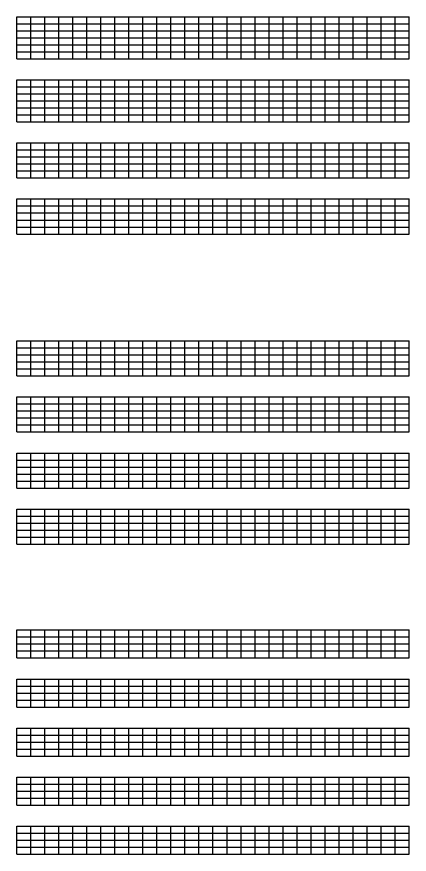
# Model space of a CAD drawing. Extents: x 1374311 to 1383814, y 384102 to 406278.
# Drawn here: x 1374311 to 1374591, y 384726 to 385323 of the extents above; entities that cross this region are included whole.
import ezdxf

# ---------------------------------------------------------------- set-up
doc = ezdxf.new("R2010")
doc.units = 0
doc.layers.add('R_Grid', color=7, linetype='Continuous')

msp = doc.modelspace()

# ---------------------------------------------------------------- linework, layer by layer
at = {"layer": 'R_Grid'}
for p, q in [((1374311.1, 385323.42), (1374591.1, 385323.42)), ((1374311.1, 385293.42), (1374311.1, 385323.42)), ((1374321.1, 385293.42), (1374321.1, 385323.42)), ((1374331.1, 385293.42), (1374331.1, 385323.42)), ((1374341.1, 385293.42), (1374341.1, 385323.42)), ((1374351.1, 385293.42), (1374351.1, 385323.42)), ((1374361.1, 385293.42), (1374361.1, 385323.42)), ((1374371.1, 385293.42), (1374371.1, 385323.42)), ((1374381.1, 385293.42), (1374381.1, 385323.42)), ((1374391.1, 385293.42), (1374391.1, 385323.42)), ((1374401.1, 385293.42), (1374401.1, 385323.42)), ((1374411.1, 385293.42), (1374411.1, 385323.42)), ((1374421.1, 385293.42), (1374421.1, 385323.42)), ((1374431.1, 385293.42), (1374431.1, 385323.42)), ((1374441.1, 385293.42), (1374441.1, 385323.42)), ((1374451.1, 385293.42), (1374451.1, 385323.42)), ((1374461.1, 385293.42), (1374461.1, 385323.42)), ((1374471.1, 385293.42), (1374471.1, 385323.42)), ((1374481.1, 385293.42), (1374481.1, 385323.42)), ((1374491.1, 385293.42), (1374491.1, 385323.42)), ((1374501.1, 385293.42), (1374501.1, 385323.42)), ((1374511.1, 385293.42), (1374511.1, 385323.42)), ((1374521.1, 385293.42), (1374521.1, 385323.42)), ((1374531.1, 385293.42), (1374531.1, 385323.42)), ((1374541.1, 385293.42), (1374541.1, 385323.42)), ((1374551.1, 385293.42), (1374551.1, 385323.42)), ((1374561.1, 385293.42), (1374561.1, 385323.42)), ((1374571.1, 385293.42), (1374571.1, 385323.42)), ((1374581.1, 385293.42), (1374581.1, 385323.42)), ((1374591.1, 385293.42), (1374591.1, 385323.42)), ((1374311.1, 385318.42), (1374591.1, 385318.42)), ((1374311.1, 385313.42), (1374591.1, 385313.42)), ((1374311.1, 385308.42), (1374591.1, 385308.42)), ((1374311.1, 385303.42), (1374591.1, 385303.42)), ((1374311.1, 385298.42), (1374591.1, 385298.42)), ((1374311.1, 385293.42), (1374591.1, 385293.42)), ((1374311.1, 385278.42), (1374591.1, 385278.42)), ((1374311.1, 385248.42), (1374311.1, 385278.42)), ((1374321.1, 385248.42), (1374321.1, 385278.42)), ((1374331.1, 385248.42), (1374331.1, 385278.42)), ((1374341.1, 385248.42), (1374341.1, 385278.42)), ((1374351.1, 385248.42), (1374351.1, 385278.42)), ((1374361.1, 385248.42), (1374361.1, 385278.42)), ((1374371.1, 385248.42), (1374371.1, 385278.42)), ((1374381.1, 385248.42), (1374381.1, 385278.42)), ((1374391.1, 385248.42), (1374391.1, 385278.42)), ((1374401.1, 385248.42), (1374401.1, 385278.42)), ((1374411.1, 385248.42), (1374411.1, 385278.42)), ((1374421.1, 385248.42), (1374421.1, 385278.42)), ((1374431.1, 385248.42), (1374431.1, 385278.42)), ((1374441.1, 385248.42), (1374441.1, 385278.42)), ((1374451.1, 385248.42), (1374451.1, 385278.42)), ((1374461.1, 385248.42), (1374461.1, 385278.42)), ((1374471.1, 385248.42), (1374471.1, 385278.42)), ((1374481.1, 385248.42), (1374481.1, 385278.42)), ((1374491.1, 385248.42), (1374491.1, 385278.42)), ((1374501.1, 385248.42), (1374501.1, 385278.42)), ((1374511.1, 385248.42), (1374511.1, 385278.42)), ((1374521.1, 385248.42), (1374521.1, 385278.42)), ((1374531.1, 385248.42), (1374531.1, 385278.42)), ((1374541.1, 385248.42), (1374541.1, 385278.42)), ((1374551.1, 385248.42), (1374551.1, 385278.42)), ((1374561.1, 385248.42), (1374561.1, 385278.42)), ((1374571.1, 385248.42), (1374571.1, 385278.42)), ((1374581.1, 385248.42), (1374581.1, 385278.42)), ((1374591.1, 385248.42), (1374591.1, 385278.42)), ((1374311.1, 385273.42), (1374591.1, 385273.42)), ((1374311.1, 385268.42), (1374591.1, 385268.42)), ((1374311.1, 385263.42), (1374591.1, 385263.42)), ((1374311.1, 385258.42), (1374591.1, 385258.42)), ((1374311.1, 385253.42), (1374591.1, 385253.42)), ((1374311.1, 385248.42), (1374591.1, 385248.42)), ((1374311.1, 385233.42), (1374591.1, 385233.42)), ((1374311.1, 385208.42), (1374311.1, 385233.42)), ((1374321.1, 385208.42), (1374321.1, 385233.42)), ((1374331.1, 385208.42), (1374331.1, 385233.42)), ((1374341.1, 385208.42), (1374341.1, 385233.42)), ((1374351.1, 385208.42), (1374351.1, 385233.42)), ((1374361.1, 385208.42), (1374361.1, 385233.42)), ((1374371.1, 385208.42), (1374371.1, 385233.42)), ((1374381.1, 385208.42), (1374381.1, 385233.42)), ((1374391.1, 385208.42), (1374391.1, 385233.42)), ((1374401.1, 385208.42), (1374401.1, 385233.42)), ((1374411.1, 385208.42), (1374411.1, 385233.42)), ((1374421.1, 385208.42), (1374421.1, 385233.42)), ((1374431.1, 385208.42), (1374431.1, 385233.42)), ((1374441.1, 385208.42), (1374441.1, 385233.42)), ((1374451.1, 385208.42), (1374451.1, 385233.42)), ((1374461.1, 385208.42), (1374461.1, 385233.42)), ((1374471.1, 385208.42), (1374471.1, 385233.42)), ((1374481.1, 385208.42), (1374481.1, 385233.42)), ((1374491.1, 385208.42), (1374491.1, 385233.42)), ((1374501.1, 385208.42), (1374501.1, 385233.42)), ((1374511.1, 385208.42), (1374511.1, 385233.42)), ((1374521.1, 385208.42), (1374521.1, 385233.42)), ((1374531.1, 385208.42), (1374531.1, 385233.42)), ((1374541.1, 385208.42), (1374541.1, 385233.42)), ((1374551.1, 385208.42), (1374551.1, 385233.42)), ((1374561.1, 385208.42), (1374561.1, 385233.42)), ((1374571.1, 385208.42), (1374571.1, 385233.42)), ((1374581.1, 385208.42), (1374581.1, 385233.42)), ((1374591.1, 385208.42), (1374591.1, 385233.42)), ((1374311.1, 385228.42), (1374591.1, 385228.42)), ((1374311.1, 385223.42), (1374591.1, 385223.42)), ((1374311.1, 385218.42), (1374591.1, 385218.42)), ((1374311.1, 385213.42), (1374591.1, 385213.42)), ((1374311.1, 385208.42), (1374591.1, 385208.42)), ((1374311.1, 385193.42), (1374591.1, 385193.42)), ((1374311.1, 385168.42), (1374311.1, 385193.42)), ((1374311.1, 385188.42), (1374591.1, 385188.42)), ((1374321.1, 385168.42), (1374321.1, 385193.42)), ((1374331.1, 385168.42), (1374331.1, 385193.42)), ((1374341.1, 385168.42), (1374341.1, 385193.42)), ((1374351.1, 385168.42), (1374351.1, 385193.42)), ((1374361.1, 385168.42), (1374361.1, 385193.42)), ((1374371.1, 385168.42), (1374371.1, 385193.42)), ((1374381.1, 385168.42), (1374381.1, 385193.42)), ((1374391.1, 385168.42), (1374391.1, 385193.42)), ((1374401.1, 385168.42), (1374401.1, 385193.42)), ((1374411.1, 385168.42), (1374411.1, 385193.42)), ((1374421.1, 385168.42), (1374421.1, 385193.42)), ((1374431.1, 385168.42), (1374431.1, 385193.42)), ((1374441.1, 385168.42), (1374441.1, 385193.42)), ((1374451.1, 385168.42), (1374451.1, 385193.42)), ((1374461.1, 385168.42), (1374461.1, 385193.42)), ((1374471.1, 385168.42), (1374471.1, 385193.42)), ((1374481.1, 385168.42), (1374481.1, 385193.42)), ((1374491.1, 385168.42), (1374491.1, 385193.42)), ((1374501.1, 385168.42), (1374501.1, 385193.42)), ((1374511.1, 385168.42), (1374511.1, 385193.42)), ((1374521.1, 385168.42), (1374521.1, 385193.42)), ((1374531.1, 385168.42), (1374531.1, 385193.42)), ((1374541.1, 385168.42), (1374541.1, 385193.42)), ((1374551.1, 385168.42), (1374551.1, 385193.42)), ((1374561.1, 385168.42), (1374561.1, 385193.42)), ((1374571.1, 385168.42), (1374571.1, 385193.42)), ((1374581.1, 385168.42), (1374581.1, 385193.42)), ((1374591.1, 385168.42), (1374591.1, 385193.42)), ((1374311.1, 385183.42), (1374591.1, 385183.42)), ((1374311.1, 385178.42), (1374591.1, 385178.42)), ((1374311.1, 385173.42), (1374591.1, 385173.42)), ((1374311.1, 385168.42), (1374591.1, 385168.42)), ((1374311.1, 385092.2), (1374591.1, 385092.2)), ((1374311.1, 385067.2), (1374311.1, 385092.2)), ((1374321.1, 385067.2), (1374321.1, 385092.2)), ((1374331.1, 385067.2), (1374331.1, 385092.2)), ((1374341.1, 385067.2), (1374341.1, 385092.2)), ((1374351.1, 385067.2), (1374351.1, 385092.2)), ((1374361.1, 385067.2), (1374361.1, 385092.2)), ((1374371.1, 385067.2), (1374371.1, 385092.2)), ((1374381.1, 385067.2), (1374381.1, 385092.2)), ((1374391.1, 385067.2), (1374391.1, 385092.2)), ((1374401.1, 385067.2), (1374401.1, 385092.2)), ((1374411.1, 385067.2), (1374411.1, 385092.2)), ((1374421.1, 385067.2), (1374421.1, 385092.2)), ((1374431.1, 385067.2), (1374431.1, 385092.2)), ((1374441.1, 385067.2), (1374441.1, 385092.2)), ((1374451.1, 385067.2), (1374451.1, 385092.2)), ((1374461.1, 385067.2), (1374461.1, 385092.2)), ((1374471.1, 385067.2), (1374471.1, 385092.2)), ((1374481.1, 385067.2), (1374481.1, 385092.2)), ((1374491.1, 385067.2), (1374491.1, 385092.2)), ((1374501.1, 385067.2), (1374501.1, 385092.2)), ((1374511.1, 385067.2), (1374511.1, 385092.2)), ((1374521.1, 385067.2), (1374521.1, 385092.2)), ((1374531.1, 385067.2), (1374531.1, 385092.2)), ((1374541.1, 385067.2), (1374541.1, 385092.2)), ((1374551.1, 385067.2), (1374551.1, 385092.2)), ((1374561.1, 385067.2), (1374561.1, 385092.2)), ((1374571.1, 385067.2), (1374571.1, 385092.2)), ((1374581.1, 385067.2), (1374581.1, 385092.2)), ((1374591.1, 385067.2), (1374591.1, 385092.2)), ((1374311.1, 385087.2), (1374591.1, 385087.2)), ((1374311.1, 385082.2), (1374591.1, 385082.2)), ((1374311.1, 385077.2), (1374591.1, 385077.2)), ((1374311.1, 385072.2), (1374591.1, 385072.2)), ((1374311.1, 385067.2), (1374591.1, 385067.2)), ((1374311.1, 385052.2), (1374591.1, 385052.2)), ((1374311.1, 385027.2), (1374311.1, 385052.2)), ((1374321.1, 385027.2), (1374321.1, 385052.2)), ((1374331.1, 385027.2), (1374331.1, 385052.2)), ((1374341.1, 385027.2), (1374341.1, 385052.2)), ((1374351.1, 385027.2), (1374351.1, 385052.2)), ((1374361.1, 385027.2), (1374361.1, 385052.2)), ((1374371.1, 385027.2), (1374371.1, 385052.2)), ((1374381.1, 385027.2), (1374381.1, 385052.2)), ((1374391.1, 385027.2), (1374391.1, 385052.2)), ((1374401.1, 385027.2), (1374401.1, 385052.2)), ((1374411.1, 385027.2), (1374411.1, 385052.2)), ((1374421.1, 385027.2), (1374421.1, 385052.2)), ((1374431.1, 385027.2), (1374431.1, 385052.2)), ((1374441.1, 385027.2), (1374441.1, 385052.2)), ((1374451.1, 385027.2), (1374451.1, 385052.2)), ((1374461.1, 385027.2), (1374461.1, 385052.2)), ((1374471.1, 385027.2), (1374471.1, 385052.2)), ((1374481.1, 385027.2), (1374481.1, 385052.2)), ((1374491.1, 385027.2), (1374491.1, 385052.2)), ((1374501.1, 385027.2), (1374501.1, 385052.2)), ((1374511.1, 385027.2), (1374511.1, 385052.2)), ((1374521.1, 385027.2), (1374521.1, 385052.2)), ((1374531.1, 385027.2), (1374531.1, 385052.2)), ((1374541.1, 385027.2), (1374541.1, 385052.2)), ((1374551.1, 385027.2), (1374551.1, 385052.2)), ((1374561.1, 385027.2), (1374561.1, 385052.2)), ((1374571.1, 385027.2), (1374571.1, 385052.2)), ((1374581.1, 385027.2), (1374581.1, 385052.2)), ((1374591.1, 385027.2), (1374591.1, 385052.2)), ((1374311.1, 385047.2), (1374591.1, 385047.2)), ((1374311.1, 385042.2), (1374591.1, 385042.2)), ((1374311.1, 385037.2), (1374591.1, 385037.2)), ((1374311.1, 385032.2), (1374591.1, 385032.2)), ((1374311.1, 385027.2), (1374591.1, 385027.2)), ((1374311.1, 385012.2), (1374591.1, 385012.2)), ((1374311.1, 384987.2), (1374311.1, 385012.2)), ((1374321.1, 384987.2), (1374321.1, 385012.2)), ((1374331.1, 384987.2), (1374331.1, 385012.2)), ((1374341.1, 384987.2), (1374341.1, 385012.2)), ((1374351.1, 384987.2), (1374351.1, 385012.2)), ((1374361.1, 384987.2), (1374361.1, 385012.2)), ((1374371.1, 384987.2), (1374371.1, 385012.2)), ((1374381.1, 384987.2), (1374381.1, 385012.2)), ((1374391.1, 384987.2), (1374391.1, 385012.2)), ((1374401.1, 384987.2), (1374401.1, 385012.2)), ((1374411.1, 384987.2), (1374411.1, 385012.2)), ((1374421.1, 384987.2), (1374421.1, 385012.2)), ((1374431.1, 384987.2), (1374431.1, 385012.2)), ((1374441.1, 384987.2), (1374441.1, 385012.2)), ((1374451.1, 384987.2), (1374451.1, 385012.2)), ((1374461.1, 384987.2), (1374461.1, 385012.2)), ((1374471.1, 384987.2), (1374471.1, 385012.2)), ((1374481.1, 384987.2), (1374481.1, 385012.2)), ((1374491.1, 384987.2), (1374491.1, 385012.2)), ((1374501.1, 384987.2), (1374501.1, 385012.2)), ((1374511.1, 384987.2), (1374511.1, 385012.2)), ((1374521.1, 384987.2), (1374521.1, 385012.2)), ((1374531.1, 384987.2), (1374531.1, 385012.2)), ((1374541.1, 384987.2), (1374541.1, 385012.2)), ((1374551.1, 384987.2), (1374551.1, 385012.2)), ((1374561.1, 384987.2), (1374561.1, 385012.2)), ((1374571.1, 384987.2), (1374571.1, 385012.2)), ((1374581.1, 384987.2), (1374581.1, 385012.2)), ((1374591.1, 384987.2), (1374591.1, 385012.2)), ((1374311.1, 385007.2), (1374591.1, 385007.2)), ((1374311.1, 385002.2), (1374591.1, 385002.2)), ((1374311.1, 384997.2), (1374591.1, 384997.2)), ((1374311.1, 384992.2), (1374591.1, 384992.2)), ((1374311.1, 384987.2), (1374591.1, 384987.2)), ((1374311.1, 384972.2), (1374591.1, 384972.2)), ((1374311.1, 384947.2), (1374311.1, 384972.2)), ((1374311.1, 384967.2), (1374591.1, 384967.2)), ((1374321.1, 384947.2), (1374321.1, 384972.2)), ((1374331.1, 384947.2), (1374331.1, 384972.2)), ((1374341.1, 384947.2), (1374341.1, 384972.2)), ((1374351.1, 384947.2), (1374351.1, 384972.2)), ((1374361.1, 384947.2), (1374361.1, 384972.2)), ((1374371.1, 384947.2), (1374371.1, 384972.2)), ((1374381.1, 384947.2), (1374381.1, 384972.2)), ((1374391.1, 384947.2), (1374391.1, 384972.2)), ((1374401.1, 384947.2), (1374401.1, 384972.2)), ((1374411.1, 384947.2), (1374411.1, 384972.2)), ((1374421.1, 384947.2), (1374421.1, 384972.2)), ((1374431.1, 384947.2), (1374431.1, 384972.2)), ((1374441.1, 384947.2), (1374441.1, 384972.2)), ((1374451.1, 384947.2), (1374451.1, 384972.2)), ((1374461.1, 384947.2), (1374461.1, 384972.2)), ((1374471.1, 384947.2), (1374471.1, 384972.2)), ((1374481.1, 384947.2), (1374481.1, 384972.2)), ((1374491.1, 384947.2), (1374491.1, 384972.2)), ((1374501.1, 384947.2), (1374501.1, 384972.2)), ((1374511.1, 384947.2), (1374511.1, 384972.2)), ((1374521.1, 384947.2), (1374521.1, 384972.2)), ((1374531.1, 384947.2), (1374531.1, 384972.2)), ((1374541.1, 384947.2), (1374541.1, 384972.2)), ((1374551.1, 384947.2), (1374551.1, 384972.2)), ((1374561.1, 384947.2), (1374561.1, 384972.2)), ((1374571.1, 384947.2), (1374571.1, 384972.2)), ((1374581.1, 384947.2), (1374581.1, 384972.2)), ((1374591.1, 384947.2), (1374591.1, 384972.2)), ((1374311.1, 384962.2), (1374591.1, 384962.2)), ((1374311.1, 384957.2), (1374591.1, 384957.2)), ((1374311.1, 384952.2), (1374591.1, 384952.2)), ((1374311.1, 384947.2), (1374591.1, 384947.2)), ((1374311.1, 384885.98), (1374591.1, 384885.98)), ((1374311.1, 384865.98), (1374311.1, 384885.98)), ((1374321.1, 384865.98), (1374321.1, 384885.98)), ((1374331.1, 384865.98), (1374331.1, 384885.98)), ((1374341.1, 384865.98), (1374341.1, 384885.98)), ((1374351.1, 384865.98), (1374351.1, 384885.98)), ((1374361.1, 384865.98), (1374361.1, 384885.98)), ((1374371.1, 384865.98), (1374371.1, 384885.98)), ((1374381.1, 384865.98), (1374381.1, 384885.98)), ((1374391.1, 384865.98), (1374391.1, 384885.98)), ((1374401.1, 384865.98), (1374401.1, 384885.98)), ((1374411.1, 384865.98), (1374411.1, 384885.98)), ((1374421.1, 384865.98), (1374421.1, 384885.98)), ((1374431.1, 384865.98), (1374431.1, 384885.98)), ((1374441.1, 384865.98), (1374441.1, 384885.98)), ((1374451.1, 384865.98), (1374451.1, 384885.98)), ((1374461.1, 384865.98), (1374461.1, 384885.98)), ((1374471.1, 384865.98), (1374471.1, 384885.98)), ((1374481.1, 384865.98), (1374481.1, 384885.98)), ((1374491.1, 384865.98), (1374491.1, 384885.98)), ((1374501.1, 384865.98), (1374501.1, 384885.98)), ((1374511.1, 384865.98), (1374511.1, 384885.98)), ((1374521.1, 384865.98), (1374521.1, 384885.98)), ((1374531.1, 384865.98), (1374531.1, 384885.98)), ((1374541.1, 384865.98), (1374541.1, 384885.98)), ((1374551.1, 384865.98), (1374551.1, 384885.98)), ((1374561.1, 384865.98), (1374561.1, 384885.98)), ((1374571.1, 384865.98), (1374571.1, 384885.98)), ((1374581.1, 384865.98), (1374581.1, 384885.98)), ((1374591.1, 384865.98), (1374591.1, 384885.98)), ((1374311.1, 384880.98), (1374591.1, 384880.98)), ((1374311.1, 384875.98), (1374591.1, 384875.98)), ((1374311.1, 384870.98), (1374591.1, 384870.98)), ((1374311.1, 384865.98), (1374591.1, 384865.98)), ((1374311.1, 384850.98), (1374591.1, 384850.98)), ((1374311.1, 384830.98), (1374311.1, 384850.98)), ((1374321.1, 384830.98), (1374321.1, 384850.98)), ((1374331.1, 384830.98), (1374331.1, 384850.98)), ((1374341.1, 384830.98), (1374341.1, 384850.98)), ((1374351.1, 384830.98), (1374351.1, 384850.98)), ((1374361.1, 384830.98), (1374361.1, 384850.98)), ((1374371.1, 384830.98), (1374371.1, 384850.98)), ((1374381.1, 384830.98), (1374381.1, 384850.98)), ((1374391.1, 384830.98), (1374391.1, 384850.98)), ((1374401.1, 384830.98), (1374401.1, 384850.98)), ((1374411.1, 384830.98), (1374411.1, 384850.98)), ((1374421.1, 384830.98), (1374421.1, 384850.98)), ((1374431.1, 384830.98), (1374431.1, 384850.98)), ((1374441.1, 384830.98), (1374441.1, 384850.98)), ((1374451.1, 384830.98), (1374451.1, 384850.98)), ((1374461.1, 384830.98), (1374461.1, 384850.98)), ((1374471.1, 384830.98), (1374471.1, 384850.98)), ((1374481.1, 384830.98), (1374481.1, 384850.98)), ((1374491.1, 384830.98), (1374491.1, 384850.98)), ((1374501.1, 384830.98), (1374501.1, 384850.98)), ((1374511.1, 384830.98), (1374511.1, 384850.98)), ((1374521.1, 384830.98), (1374521.1, 384850.98)), ((1374531.1, 384830.98), (1374531.1, 384850.98)), ((1374541.1, 384830.98), (1374541.1, 384850.98)), ((1374551.1, 384830.98), (1374551.1, 384850.98)), ((1374561.1, 384830.98), (1374561.1, 384850.98)), ((1374571.1, 384830.98), (1374571.1, 384850.98)), ((1374581.1, 384830.98), (1374581.1, 384850.98)), ((1374591.1, 384830.98), (1374591.1, 384850.98)), ((1374311.1, 384845.98), (1374591.1, 384845.98)), ((1374311.1, 384840.98), (1374591.1, 384840.98)), ((1374311.1, 384835.98), (1374591.1, 384835.98)), ((1374311.1, 384830.98), (1374591.1, 384830.98)), ((1374311.1, 384815.98), (1374591.1, 384815.98)), ((1374311.1, 384795.98), (1374311.1, 384815.98)), ((1374321.1, 384795.98), (1374321.1, 384815.98)), ((1374331.1, 384795.98), (1374331.1, 384815.98)), ((1374341.1, 384795.98), (1374341.1, 384815.98)), ((1374351.1, 384795.98), (1374351.1, 384815.98)), ((1374361.1, 384795.98), (1374361.1, 384815.98)), ((1374371.1, 384795.98), (1374371.1, 384815.98)), ((1374381.1, 384795.98), (1374381.1, 384815.98)), ((1374391.1, 384795.98), (1374391.1, 384815.98)), ((1374401.1, 384795.98), (1374401.1, 384815.98)), ((1374411.1, 384795.98), (1374411.1, 384815.98)), ((1374421.1, 384795.98), (1374421.1, 384815.98)), ((1374431.1, 384795.98), (1374431.1, 384815.98)), ((1374441.1, 384795.98), (1374441.1, 384815.98)), ((1374451.1, 384795.98), (1374451.1, 384815.98)), ((1374461.1, 384795.98), (1374461.1, 384815.98)), ((1374471.1, 384795.98), (1374471.1, 384815.98)), ((1374481.1, 384795.98), (1374481.1, 384815.98)), ((1374491.1, 384795.98), (1374491.1, 384815.98)), ((1374501.1, 384795.98), (1374501.1, 384815.98)), ((1374511.1, 384795.98), (1374511.1, 384815.98)), ((1374521.1, 384795.98), (1374521.1, 384815.98)), ((1374531.1, 384795.98), (1374531.1, 384815.98)), ((1374541.1, 384795.98), (1374541.1, 384815.98)), ((1374551.1, 384795.98), (1374551.1, 384815.98)), ((1374561.1, 384795.98), (1374561.1, 384815.98)), ((1374571.1, 384795.98), (1374571.1, 384815.98)), ((1374581.1, 384795.98), (1374581.1, 384815.98)), ((1374591.1, 384795.98), (1374591.1, 384815.98)), ((1374311.1, 384810.98), (1374591.1, 384810.98)), ((1374311.1, 384805.98), (1374591.1, 384805.98)), ((1374311.1, 384800.98), (1374591.1, 384800.98)), ((1374311.1, 384795.98), (1374591.1, 384795.98)), ((1374311.1, 384780.98), (1374591.1, 384780.98)), ((1374311.1, 384760.98), (1374311.1, 384780.98)), ((1374311.1, 384775.98), (1374591.1, 384775.98)), ((1374321.1, 384760.98), (1374321.1, 384780.98)), ((1374331.1, 384760.98), (1374331.1, 384780.98)), ((1374341.1, 384760.98), (1374341.1, 384780.98)), ((1374351.1, 384760.98), (1374351.1, 384780.98)), ((1374361.1, 384760.98), (1374361.1, 384780.98)), ((1374371.1, 384760.98), (1374371.1, 384780.98)), ((1374381.1, 384760.98), (1374381.1, 384780.98)), ((1374391.1, 384760.98), (1374391.1, 384780.98)), ((1374401.1, 384760.98), (1374401.1, 384780.98)), ((1374411.1, 384760.98), (1374411.1, 384780.98)), ((1374421.1, 384760.98), (1374421.1, 384780.98)), ((1374431.1, 384760.98), (1374431.1, 384780.98)), ((1374441.1, 384760.98), (1374441.1, 384780.98)), ((1374451.1, 384760.98), (1374451.1, 384780.98)), ((1374461.1, 384760.98), (1374461.1, 384780.98)), ((1374471.1, 384760.98), (1374471.1, 384780.98)), ((1374481.1, 384760.98), (1374481.1, 384780.98)), ((1374491.1, 384760.98), (1374491.1, 384780.98)), ((1374501.1, 384760.98), (1374501.1, 384780.98)), ((1374511.1, 384760.98), (1374511.1, 384780.98)), ((1374521.1, 384760.98), (1374521.1, 384780.98)), ((1374531.1, 384760.98), (1374531.1, 384780.98)), ((1374541.1, 384760.98), (1374541.1, 384780.98)), ((1374551.1, 384760.98), (1374551.1, 384780.98)), ((1374561.1, 384760.98), (1374561.1, 384780.98)), ((1374571.1, 384760.98), (1374571.1, 384780.98)), ((1374581.1, 384760.98), (1374581.1, 384780.98)), ((1374591.1, 384760.98), (1374591.1, 384780.98)), ((1374311.1, 384770.98), (1374591.1, 384770.98)), ((1374311.1, 384765.98), (1374591.1, 384765.98)), ((1374311.1, 384760.98), (1374591.1, 384760.98)), ((1374311.1, 384745.98), (1374591.1, 384745.98)), ((1374311.1, 384725.98), (1374311.1, 384745.98)), ((1374321.1, 384725.98), (1374321.1, 384745.98)), ((1374331.1, 384725.98), (1374331.1, 384745.98)), ((1374341.1, 384725.98), (1374341.1, 384745.98)), ((1374351.1, 384725.98), (1374351.1, 384745.98)), ((1374361.1, 384725.98), (1374361.1, 384745.98)), ((1374371.1, 384725.98), (1374371.1, 384745.98)), ((1374381.1, 384725.98), (1374381.1, 384745.98)), ((1374391.1, 384725.98), (1374391.1, 384745.98)), ((1374401.1, 384725.98), (1374401.1, 384745.98)), ((1374411.1, 384725.98), (1374411.1, 384745.98)), ((1374421.1, 384725.98), (1374421.1, 384745.98)), ((1374431.1, 384725.98), (1374431.1, 384745.98)), ((1374441.1, 384725.98), (1374441.1, 384745.98)), ((1374451.1, 384725.98), (1374451.1, 384745.98)), ((1374461.1, 384725.98), (1374461.1, 384745.98)), ((1374471.1, 384725.98), (1374471.1, 384745.98)), ((1374481.1, 384725.98), (1374481.1, 384745.98)), ((1374491.1, 384725.98), (1374491.1, 384745.98)), ((1374501.1, 384725.98), (1374501.1, 384745.98)), ((1374511.1, 384725.98), (1374511.1, 384745.98)), ((1374521.1, 384725.98), (1374521.1, 384745.98)), ((1374531.1, 384725.98), (1374531.1, 384745.98)), ((1374541.1, 384725.98), (1374541.1, 384745.98)), ((1374551.1, 384725.98), (1374551.1, 384745.98)), ((1374561.1, 384725.98), (1374561.1, 384745.98)), ((1374571.1, 384725.98), (1374571.1, 384745.98)), ((1374581.1, 384725.98), (1374581.1, 384745.98)), ((1374591.1, 384725.98), (1374591.1, 384745.98)), ((1374311.1, 384740.98), (1374591.1, 384740.98)), ((1374311.1, 384735.98), (1374591.1, 384735.98)), ((1374311.1, 384730.98), (1374591.1, 384730.98)), ((1374311.1, 384725.98), (1374591.1, 384725.98))]:
    msp.add_line(p, q, dxfattribs=at)

doc.saveas('drawing.dxf')
